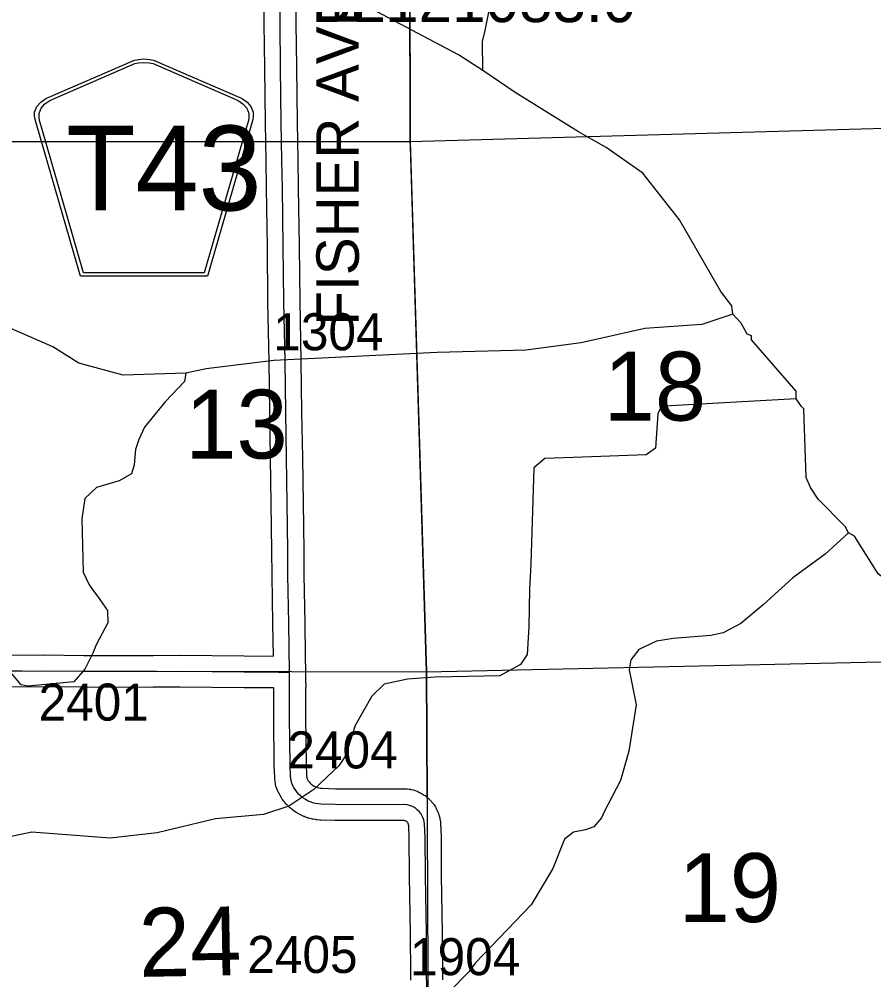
# Model space of a CAD drawing. Extents: x 23.6 to 68.7, y -63 to -29.
# Drawn here: x 37.893 to 39.506, y -43.264 to -41.451 of the extents above; entities that cross this region are included whole.
import ezdxf

# ---------------------------------------------------------------- set-up
doc = ezdxf.new("R2010")
doc.units = 0
for name, color, linetype in [('tdCoHydroRiver', 7, 'Continuous'), ('tdCoSecRdNmbr', 7, 'Continuous'), ('tdCoSecRdTxt', 7, 'Continuous'), ('tdCoSecRteBand', 7, 'Continuous'), ('tdCoSecRteCL', 7, 'Continuous'), ('tdCoSectLine', 7, 'Continuous'), ('tdCoSectLinePart', 7, 'Continuous'), ('tdCoSectNmbr', 7, 'Continuous'), ('tdCoShieldCoRte', 7, 'Continuous'), ('tdCoStrucSecCoName', 7, 'Continuous'), ('tdCoSurfGravel', 7, 'Continuous'), ('tdCoTwpBndry', 7, 'Continuous'), ('tdCoTwpBndryShd', 7, 'Continuous')]:
    doc.layers.add(name, color=color, linetype=linetype)

msp = doc.modelspace()

# ---------------------------------------------------------------- linework, layer by layer
at = {"layer": 'tdCoHydroRiver'}
for points in [[(38.7681, -41.5477), (38.7221, -41.5181), (38.5462, -41.4248), (38.2527, -41.2393), (38.1558, -41.1738), (38.0336, -41.0833), (38.0003, -41.0677), (37.9291, -41.0478), (37.8453, -41.028), (37.7677, -40.997), (37.698, -40.9628), (37.5999, -40.9352), (37.4245, -40.9145)], [(38.7681, -41.5477), (38.7677, -41.4925), (38.7723, -41.4719), (38.7799, -41.434), (38.775, -41.4135), (38.7637, -41.3947), (38.7049, -41.343), (38.6762, -41.307), (38.6666, -41.2849), (38.663, -41.2281), (38.6723, -41.2091), (38.6926, -41.1821), (38.7568, -41.1169), (38.7661, -41.0931), (38.7611, -41.0663), (38.7483, -41.0475), (38.7499, -41.0428)], [(38.9484, -41.6631), (38.8293, -41.5888), (38.7681, -41.5477)], [(39.24, -42.0076), (39.2381, -41.9917), (39.2172, -41.965), (39.1392, -41.8294), (39.0699, -41.7413), (39.0011, -41.6928), (38.9484, -41.6631)], [(38.2076, -42.1189), (38.0893, -42.123), (38.0054, -42.1), (37.9562, -42.0689), (37.877, -42.0348), (37.6367, -41.9878), (37.5356, -41.9791), (37.501, -41.9873), (37.4775, -42.008), (37.4305, -42.0542), (37.3977, -42.1002), (37.39, -42.1192), (37.395, -42.1555), (37.4063, -42.1822), (37.4222, -42.2058), (37.424, -42.2326), (37.4164, -42.2674), (37.4103, -42.2864), (37.3908, -42.4144)], [(39.24, -42.0076), (39.1815, -42.0272), (39.0737, -42.0349), (38.9535, -42.0616)], [(39.3599, -42.1674), (39.3597, -42.1532), (39.2752, -42.0562), (39.2751, -42.0483), (39.2672, -42.0452), (39.2559, -42.0248), (39.24, -42.0076)], [(38.9535, -42.0616), (38.8492, -42.0752), (38.6817, -42.0799), (38.3735, -42.0953), (38.2455, -42.1107), (38.2076, -42.1189)], [(38.2076, -42.1189), (38.2046, -42.1347), (38.1686, -42.1729), (38.1295, -42.2206), (38.1187, -42.2444), (38.1125, -42.2633), (38.1096, -42.2918), (38.105, -42.3092), (38.0814, -42.322), (38.0389, -42.335), (38.0169, -42.3557), (38.0109, -42.3936), (38.0133, -42.4946), (38.0246, -42.5182), (38.031, -42.5276), (38.0421, -42.5417), (38.0597, -42.5668), (38.0599, -42.5905), (38.0381, -42.6317), (38.0319, -42.6476), (38.0164, -42.6777), (37.996, -42.7015), (37.9093, -42.7101), (37.8966, -42.7071), (37.8712, -42.6773)], [(39.3599, -42.1674), (39.1108, -42.1813), (39.103, -42.1862), (39.0983, -42.1957), (39.0941, -42.2605), (39.0767, -42.2733), (38.9562, -42.2778)], [(39.4586, -42.4206), (39.4521, -42.4081), (39.4011, -42.3565), (39.3867, -42.3345), (39.3786, -42.3156), (39.3743, -42.1862), (39.3695, -42.1816), (39.3599, -42.1674)], [(38.9562, -42.2778), (38.885, -42.2801), (38.8645, -42.2976), (38.8589, -42.4794), (38.856, -42.5269), (38.8548, -42.598), (38.852, -42.6501), (38.8394, -42.6692), (38.7999, -42.6901), (38.6779, -42.6929)], [(39.4586, -42.4206), (39.4147, -42.4605), (39.3536, -42.5053), (39.2973, -42.5564), (39.255, -42.5915), (39.222, -42.6092), (39.1984, -42.6141), (39.1274, -42.6195), (39.0959, -42.6246), (39.0629, -42.6407), (39.0472, -42.6598), (39.0442, -42.6789), (39.0573, -42.7453), (39.0437, -42.8325), (39.0283, -42.8881), (38.9971, -42.947)], [(39.8286, -42.6618), (39.7716, -42.645), (39.667, -42.5986), (39.5686, -42.5396), (39.5383, -42.5114), (39.532, -42.5115), (39.5145, -42.4975), (39.4697, -42.4269), (39.4586, -42.4206)], [(38.6779, -42.6929), (38.6258, -42.6965), (38.5817, -42.7063), (38.5582, -42.7286), (38.5271, -42.7841), (38.5086, -42.841), (38.4961, -42.8601), (38.4491, -42.9047), (38.402, -42.9366), (38.354, -42.9523)], [(38.354, -42.9523), (38.2633, -42.9604), (38.153, -42.9865), (38.0647, -42.9967), (37.9163, -42.9853), (37.8233, -43.005), (37.7493, -43.034), (37.6928, -43.0707), (37.6709, -43.0914), (37.5926, -43.1694), (37.5707, -43.1996), (37.5552, -43.2266), (37.5443, -43.2551), (37.5303, -43.2836)], [(38.9971, -42.947), (38.9922, -42.9585), (38.9777, -42.9751)], [(38.9777, -42.9751), (38.9616, -42.9808)], [(38.9616, -42.9808), (38.9394, -42.9857), (38.922, -42.9986), (38.9, -43.0541), (38.8591, -43.1225), (38.7534, -43.2326), (38.7423, -43.2486), (38.7048, -43.2867), (38.6169, -43.3538), (38.5089, -43.4635), (38.4304, -43.5178), (38.399, -43.5355), (38.3138, -43.5503), (38.2667, -43.576), (38.199, -43.6034), (38.1408, -43.6212), (38.1156, -43.6309), (38.0795, -43.6564), (38.0544, -43.6819), (38.042, -43.7025), (38.0326, -43.7168), (38.0202, -43.7437), (38.0017, -43.7928), (37.9863, -43.8482)]]:
    msp.add_lwpolyline(points, dxfattribs=at)
at = {"layer": 'tdCoSecRteBand'}
for points in [[(37.8777, -42.6515), (37.938, -42.6508), (37.9383, -42.6508), (37.9387, -42.6508), (38.015, -42.6516), (38.146, -42.652), (38.1958, -42.6515), (38.1962, -42.6515), (38.1965, -42.6515), (38.3173, -42.6528), (38.3726, -42.6532), (38.3717, -42.5913), (38.3702, -42.5008), (38.3702, -42.5007), (38.3702, -42.5006), (38.3698, -42.4543), (38.3686, -42.3647), (38.3674, -42.2795), (38.3659, -42.193), (38.3659, -42.193), (38.3659, -42.1929), (38.3647, -42.097), (38.3624, -41.9841), (38.3624, -41.984), (38.3624, -41.9838), (38.3614, -41.8799), (38.3597, -41.7703), (38.3588, -41.7176), (38.3575, -41.647), (38.3575, -41.6469), (38.3575, -41.6468), (38.3563, -41.5427), (38.3552, -41.4592), (38.3552, -41.4592), (38.3552, -41.4592), (38.3542, -41.3572)], [(38.4142, -41.3567), (38.4152, -41.4585), (38.4162, -41.5419), (38.4162, -41.5419), (38.4162, -41.5419), (38.4175, -41.646), (38.4188, -41.7165), (38.4197, -41.7692), (38.4197, -41.7693), (38.4197, -41.7693), (38.4214, -41.8791), (38.4214, -41.8792), (38.4214, -41.8792), (38.4224, -41.9831), (38.4247, -42.0959), (38.4247, -42.0961), (38.4247, -42.0962), (38.4259, -42.1921), (38.4273, -42.2785), (38.4273, -42.2786), (38.4273, -42.2786), (38.4286, -42.3639), (38.4286, -42.3639), (38.4286, -42.3639), (38.4298, -42.4535), (38.4298, -42.4536), (38.4298, -42.4537), (38.4302, -42.5), (38.4317, -42.5903), (38.4317, -42.5903), (38.4317, -42.5903), (38.4326, -42.6528), (38.4328, -42.6528), (38.4331, -42.6827), (38.4333, -42.6962), (38.4333, -42.6964), (38.4333, -42.6964), (38.4336, -42.7126), (38.4333, -42.7126), (38.4333, -42.7128), (38.4333, -42.7128), (38.4333, -42.7676), (38.4343, -42.8582), (38.4351, -42.8779), (38.4358, -42.8832), (38.436, -42.8837), (38.4372, -42.8861), (38.4386, -42.8885), (38.4402, -42.8907), (38.442, -42.8927), (38.444, -42.8946), (38.4461, -42.8963), (38.4484, -42.8979), (38.4508, -42.8992), (38.4533, -42.9003), (38.4558, -42.9012), (38.4585, -42.9019), (38.4612, -42.9023), (38.4645, -42.9026), (38.4899, -42.9034), (38.5868, -42.9036), (38.6208, -42.9034), (38.6228, -42.9034), (38.6249, -42.9036), (38.6292, -42.9042), (38.6308, -42.9044), (38.6324, -42.9048), (38.6367, -42.9058), (38.6383, -42.9062), (38.6398, -42.9068), (38.644, -42.9083), (38.6455, -42.9089), (38.647, -42.9096), (38.6509, -42.9115), (38.6524, -42.9123), (38.6538, -42.9131), (38.6575, -42.9155), (38.6589, -42.9164), (38.6602, -42.9174), (38.6636, -42.9202), (38.6649, -42.9212), (38.666, -42.9224), (38.6691, -42.9255), (38.6703, -42.9266), (38.6713, -42.9279), (38.6741, -42.9313), (38.6751, -42.9326), (38.676, -42.934), (38.6784, -42.9377), (38.6792, -42.9391), (38.68, -42.9406), (38.6819, -42.9445), (38.6826, -42.946), (38.6832, -42.9475), (38.6847, -42.9517), (38.6853, -42.9532), (38.6857, -42.9548), (38.6867, -42.9591), (38.6871, -42.9607), (38.6873, -42.9623), (38.6879, -42.9666), (38.688, -42.968), (38.6881, -42.9693), (38.6891, -42.9933), (38.6892, -42.9939), (38.6892, -42.9944), (38.6896, -43.0674), (38.6914, -43.1762), (38.6914, -43.1763), (38.6914, -43.1764), (38.692, -43.2533), (38.6922, -43.2641)], [(38.6322, -43.2648), (38.632, -43.2543), (38.632, -43.2542), (38.632, -43.254), (38.6314, -43.1771), (38.6296, -43.0683), (38.6296, -43.0681), (38.6296, -43.0679), (38.6292, -42.9953), (38.6282, -42.9732), (38.628, -42.9717), (38.6278, -42.9706), (38.6274, -42.9696), (38.6269, -42.9686), (38.6263, -42.9676), (38.6256, -42.9667), (38.6248, -42.9659), (38.6239, -42.9652), (38.6229, -42.9646), (38.6219, -42.9641), (38.6209, -42.9637), (38.6198, -42.9635), (38.6191, -42.9634), (38.587, -42.9636), (38.5869, -42.9636), (38.5868, -42.9636), (38.4893, -42.9634), (38.4889, -42.9634), (38.4885, -42.9634), (38.462, -42.9625), (38.4613, -42.9625), (38.4606, -42.9625), (38.4553, -42.9621), (38.454, -42.962), (38.4527, -42.9617), (38.4475, -42.9609), (38.4462, -42.9607), (38.4449, -42.9604), (38.4398, -42.959), (38.4385, -42.9587), (38.4373, -42.9583), (38.4323, -42.9565), (38.4311, -42.9561), (38.4299, -42.9556), (38.425, -42.9534), (38.4238, -42.9529), (38.4227, -42.9522), (38.4181, -42.9497), (38.4169, -42.949), (38.4159, -42.9483), (38.4114, -42.9453), (38.4104, -42.9446), (38.4094, -42.9438), (38.4052, -42.9404), (38.4042, -42.9396), (38.4033, -42.9387), (38.3995, -42.935), (38.3985, -42.9341), (38.3977, -42.9331), (38.3942, -42.9291), (38.3933, -42.9282), (38.3926, -42.9271), (38.3894, -42.9228), (38.3887, -42.9218), (38.388, -42.9207), (38.3852, -42.9161), (38.3846, -42.915), (38.384, -42.9138), (38.3816, -42.9091), (38.3811, -42.9079), (38.3806, -42.9067), (38.3786, -42.9017), (38.3774, -42.8985), (38.3769, -42.895), (38.3754, -42.8847), (38.3752, -42.8832), (38.3752, -42.8817), (38.3744, -42.8601), (38.3743, -42.8597), (38.3743, -42.8593), (38.3733, -42.7681), (38.3733, -42.7679), (38.3733, -42.7677), (38.3733, -42.7132), (38.3167, -42.7128), (38.3167, -42.7128), (38.3166, -42.7128), (38.1961, -42.7115), (38.1465, -42.7119), (38.1463, -42.712), (38.1461, -42.712), (38.0147, -42.7116), (38.0146, -42.7116), (38.0145, -42.7116), (37.9383, -42.7108), (37.8778, -42.7115)]]:
    msp.add_lwpolyline(points, dxfattribs=at)
at = {"layer": 'tdCoSecRteCL'}
for points in [[(38.4031, -42.6831), (38.4017, -42.5908), (38.4002, -42.5004), (38.3998, -42.4539), (38.3986, -42.3643), (38.3973, -42.279), (38.3959, -42.1925), (38.3947, -42.0965), (38.3924, -41.9835), (38.3914, -41.8795), (38.3897, -41.7698), (38.3888, -41.7171), (38.3875, -41.6465), (38.3862, -41.5423), (38.3852, -41.4589), (38.3842, -41.3569), (38.3836, -41.2727), (38.3826, -41.2219), (38.3803, -41.1175), (38.3793, -41.0063), (38.3791, -40.9509), (38.3799, -40.9328), (38.3819, -40.9188), (38.3835, -40.9121)], [(37.1513, -42.6891), (37.1893, -42.6885), (37.2866, -42.6869), (37.369, -42.6861), (37.4582, -42.6831), (37.5288, -42.6821), (37.6384, -42.6801), (37.6995, -42.6796), (37.7355, -42.68), (37.84, -42.6806), (37.8775, -42.6815), (37.9383, -42.6808), (38.0148, -42.6816), (38.1462, -42.682), (38.1961, -42.6815), (38.317, -42.6828), (38.3824, -42.6833), (38.4031, -42.6831)], [(38.6628, -43.2947), (38.662, -43.2538), (38.6614, -43.1767), (38.6596, -43.0678), (38.6592, -42.9946), (38.6581, -42.9706), (38.6576, -42.9662), (38.6565, -42.9619), (38.655, -42.9578), (38.6531, -42.9538), (38.6507, -42.9501), (38.6479, -42.9467), (38.6448, -42.9436), (38.6414, -42.9408), (38.6377, -42.9384), (38.6337, -42.9365), (38.6296, -42.935), (38.6253, -42.9339), (38.6209, -42.9334), (38.5868, -42.9336), (38.4894, -42.9334), (38.4629, -42.9325), (38.4576, -42.9321), (38.4523, -42.9313), (38.4472, -42.93), (38.4422, -42.9282), (38.4373, -42.926), (38.4327, -42.9234), (38.4282, -42.9205), (38.4241, -42.9171), (38.4203, -42.9134), (38.4168, -42.9094), (38.4136, -42.9051), (38.4109, -42.9006), (38.4085, -42.8958), (38.4066, -42.8908), (38.4052, -42.8806), (38.4043, -42.859), (38.4033, -42.7677), (38.4033, -42.6966), (38.4031, -42.6831)]]:
    msp.add_lwpolyline(points, dxfattribs=at)
at = {"layer": 'tdCoSectLine'}
for points in [[(38.629, -40.6849), (38.6311, -41.6817)], [(38.6311, -41.6817), (39.5944, -41.6545)], [(37.6306, -41.6814), (38.6311, -41.6817)], [(38.6311, -41.6817), (38.6617, -42.6826)], [(38.6617, -42.6826), (39.6056, -42.6617)], [(37.6424, -42.6801), (38.6617, -42.6826)], [(38.6617, -42.6826), (38.6662, -43.6771)]]:
    msp.add_lwpolyline(points, dxfattribs=at)
at = {"layer": 'tdCoSectLinePart'}
for points in [[(38.6291, -40.7146), (38.6311, -41.6817)], [(38.6311, -41.6817), (39.5944, -41.6545)], [(37.6306, -41.6814), (38.3577, -41.6816)], [(38.4177, -41.6816), (38.6311, -41.6817)], [(38.6311, -41.6817), (38.6617, -42.6826)], [(38.6617, -42.6826), (39.6056, -42.6617)], [(38.4327, -42.682), (38.6617, -42.6826)], [(38.6617, -42.6826), (38.6628, -42.9202)]]:
    msp.add_lwpolyline(points, dxfattribs=at)
at = {"layer": 'tdCoShieldCoRte'}
for points in [[(38.0085, -41.9359), (37.9265, -41.653), (37.9226, -41.6399), (37.9219, -41.634), (37.9219, -41.6262), (37.9262, -41.6158), (37.9334, -41.6074), (37.943, -41.6007), (38.1103, -41.5283), (38.1178, -41.5267), (38.1282, -41.5258), (38.1386, -41.5267), (38.1462, -41.5283), (38.3134, -41.6007), (38.323, -41.6074), (38.3303, -41.6158), (38.3345, -41.6262), (38.3345, -41.634), (38.3338, -41.6399), (38.3299, -41.653), (38.248, -41.9359)], [(38.0143, -41.9296), (37.9346, -41.6543), (37.9309, -41.6417), (37.9302, -41.636), (37.9302, -41.6285), (37.9342, -41.6186), (37.9412, -41.6105), (37.9504, -41.6041), (38.111, -41.5346), (38.1182, -41.533), (38.1282, -41.5322), (38.1382, -41.533), (38.1454, -41.5346), (38.306, -41.6041), (38.3152, -41.6105), (38.3222, -41.6186), (38.3263, -41.6285), (38.3263, -41.636), (38.3256, -41.6417), (38.3219, -41.6543), (38.2421, -41.9296)]]:
    msp.add_lwpolyline(points, close=True, dxfattribs=at)
at = {"layer": 'tdCoSurfGravel'}
for points in [[(38.3888, -41.7171), (38.3875, -41.6465), (38.3862, -41.5423), (38.3852, -41.4589), (38.3842, -41.3569), (38.3836, -41.2727), (38.3826, -41.2219), (38.3803, -41.1175), (38.3793, -41.0063), (38.3791, -40.9509), (38.3799, -40.9328), (38.3819, -40.9188), (38.3835, -40.9121)], [(38.6576, -42.9662), (38.6565, -42.9619), (38.655, -42.9578), (38.6531, -42.9538), (38.6507, -42.9501), (38.6479, -42.9467), (38.6448, -42.9436), (38.6414, -42.9408), (38.6377, -42.9384), (38.6337, -42.9365), (38.6296, -42.935), (38.6253, -42.9339), (38.6209, -42.9334), (38.5868, -42.9336), (38.4894, -42.9334), (38.4629, -42.9325), (38.4576, -42.9321), (38.4523, -42.9313), (38.4472, -42.93), (38.4422, -42.9282), (38.4373, -42.926), (38.4327, -42.9234), (38.4282, -42.9205), (38.4241, -42.9171), (38.4203, -42.9134), (38.4168, -42.9094), (38.4136, -42.9051), (38.4109, -42.9006), (38.4085, -42.8958), (38.4066, -42.8908), (38.4052, -42.8806), (38.4043, -42.859), (38.4033, -42.7677), (38.4033, -42.6966), (38.4031, -42.6831), (38.4017, -42.5908), (38.4002, -42.5004), (38.3998, -42.4539), (38.3986, -42.3643), (38.3973, -42.279), (38.3959, -42.1925), (38.3947, -42.0965), (38.3924, -41.9835), (38.3914, -41.8795), (38.3897, -41.7698), (38.3888, -41.7171)], [(37.8775, -42.6815), (37.9383, -42.6808), (38.0148, -42.6816), (38.1462, -42.682), (38.1961, -42.6815), (38.317, -42.6828), (38.3824, -42.6833), (38.4031, -42.6831)], [(38.6628, -43.2947), (38.662, -43.2538), (38.6614, -43.1767), (38.6596, -43.0678), (38.6592, -42.9946), (38.6581, -42.9706), (38.6576, -42.9662)]]:
    msp.add_lwpolyline(points, dxfattribs=at)
at = {"layer": 'tdCoTwpBndry'}
msp.add_lwpolyline([(38.6628, -42.9198), (38.6617, -42.6826), (38.6314, -41.6904), (38.6311, -41.6817), (38.6291, -40.7149)], dxfattribs=at)
at = {"layer": 'tdCoTwpBndryShd'}
msp.add_lwpolyline([(38.629, -40.6849), (38.6311, -41.6817), (38.6617, -42.6826), (38.6662, -43.6771), (38.6815, -44.677), (38.6948, -45.6802), (38.7111, -46.6468), (38.7223, -47.6479), (38.7331, -48.6502), (38.7634, -49.6525), (38.7727, -50.6504), (38.7816, -51.657), (38.7858, -52.6972), (38.8068, -53.6871), (38.8119, -54.6885), (38.8276, -55.6912), (38.8374, -56.6904), (38.8607, -57.6881)], dxfattribs=at)

# ---------------------------------------------------------------- texts
at = {"layer": 'tdCoSecRdNmbr'}
for s, rotation, p in [('1304', 0.0301, (38.3725, -42.0758)), ('2401', 0.0298, (37.9293, -42.7749)), ('2404', 0.0301, (38.399, -42.8652)), ('2405', 0.0301, (38.3234, -43.2513)), ('1904', 0.0303, (38.6306, -43.2555))]:
    msp.add_text(s, height=0.07, rotation=rotation, dxfattribs=at).set_placement(p)
at = {"layer": 'tdCoSecRdTxt'}
msp.add_text('FISHER AVE', height=0.08, rotation=90, dxfattribs=at).set_placement((38.5338, -42.029))
at = {"layer": 'tdCoSectNmbr'}
for s, rotation, p in [('18', 0.0305, (38.9963, -42.2085)), ('13', 0.0299, (38.2063, -42.2801)), ('19', 0.0306, (39.1377, -43.1552)), ('24', 1.0298, (38.1198, -43.2587))]:
    msp.add_text(s, height=0.13, rotation=rotation, dxfattribs=at).set_placement(p)
at = {"layer": 'tdCoShieldCoRte'}
msp.add_text('T43', height=0.16, dxfattribs=at).set_placement((37.9816, -41.8117))
at = {"layer": 'tdCoStrucSecCoName'}
msp.add_text('BL121083.0', height=0.085, dxfattribs=at).set_placement((38.4445, -41.4563))

doc.saveas('drawing.dxf')
